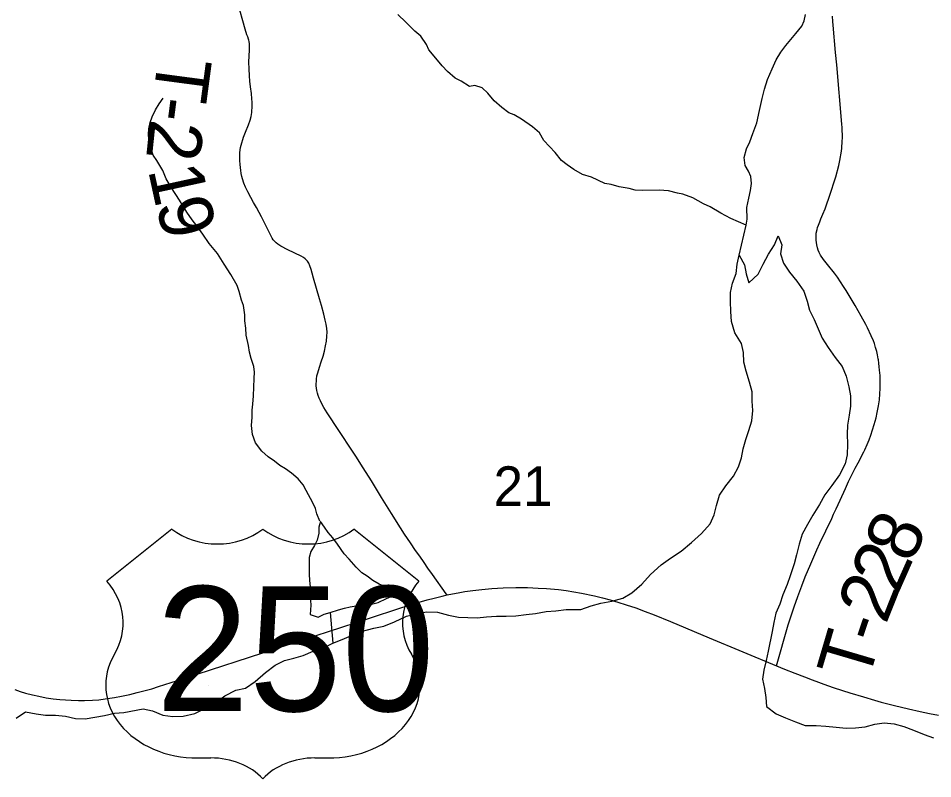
# Model space of a CAD drawing. Extents: x 0 to 34, y 0 to 22.
# Drawn here: x 20.261 to 21.226, y 16.845 to 17.648 of the extents above; entities that cross this region are included whole.
import ezdxf

# ---------------------------------------------------------------- set-up
doc = ezdxf.new("R2010")
doc.units = 0
for name, color, linetype in [('GM_X_Major_Lake', 7, 'Continuous'), ('GM_X_Minor_River', 7, 'Continuous'), ('GM_X_Section_Text', 7, 'Continuous'), ('GM_X_Township_Road', 7, 'Continuous'), ('GM_X_Township_Road_Text', 7, 'Continuous'), ('GM_X_US_Location', 7, 'Continuous'), ('GM_X_US_Route', 7, 'Continuous'), ('GM_X_US_Shield', 7, 'Continuous')]:
    doc.layers.add(name, color=color, linetype=linetype)

msp = doc.modelspace()

# ---------------------------------------------------------------- linework, layer by layer
at = {"layer": 'GM_X_Major_Lake'}
for points in [[(20.85467, 17.02346), (20.86544, 17.02745), (20.87566, 17.03011), (20.8874, 17.0324), (20.89875, 17.03546), (20.90859, 17.04116), (20.91881, 17.05028), (20.92827, 17.06053), (20.93924, 17.07079), (20.94908, 17.07763), (20.96043, 17.08523), (20.9714, 17.09435), (20.982, 17.10384), (20.99108, 17.1141), (20.99523, 17.12359), (20.99788, 17.13345), (21.0009, 17.14408), (21.00771, 17.15395), (21.01565, 17.1642), (21.02094, 17.17408), (21.02434, 17.18356), (21.02585, 17.19305), (21.02887, 17.20291), (21.0319, 17.2124), (21.03492, 17.22265), (21.03605, 17.23365), (21.03528, 17.24351), (21.03528, 17.25338), (21.03262, 17.26361), (21.0292, 17.27537), (21.02655, 17.28485), (21.02616, 17.29509), (21.02426, 17.30457), (21.01706, 17.31556), (21.01364, 17.3277), (21.01288, 17.33832), (21.01249, 17.34894), (21.01249, 17.35842), (21.01475, 17.36829), (21.01853, 17.37853), (21.01966, 17.3884), (21.02154, 17.39788), (21.02723, 17.38765), (21.02913, 17.37817), (21.03179, 17.36869), (21.04162, 17.37781), (21.04692, 17.38843), (21.05259, 17.39868), (21.05902, 17.40855), (21.0628, 17.41804), (21.06659, 17.40856), (21.06546, 17.39908), (21.0685, 17.38922), (21.07494, 17.37975), (21.08252, 17.37027), (21.0901, 17.35966), (21.09351, 17.34904), (21.09579, 17.33956), (21.10072, 17.32971), (21.10527, 17.31985), (21.10944, 17.30999), (21.1155, 17.30014), (21.12308, 17.28953), (21.13028, 17.28005), (21.13483, 17.26982), (21.13749, 17.25882), (21.13939, 17.24934), (21.1394, 17.23834), (21.13789, 17.22885), (21.136, 17.21823), (21.13563, 17.20875), (21.13602, 17.19812), (21.13565, 17.18674), (21.13376, 17.17726), (21.12771, 17.16587), (21.11939, 17.15448), (21.1122, 17.14461), (21.10653, 17.13436), (21.09935, 17.12297), (21.09367, 17.11309), (21.08838, 17.10322), (21.08498, 17.0926), (21.08234, 17.08122), (21.07969, 17.07173), (21.07554, 17.0592), (21.07252, 17.04972), (21.06798, 17.03909), (21.06458, 17.02922), (21.06042, 17.01973), (21.05816, 17.00986), (21.05665, 17.00038), (21.05249, 16.97951), (21.05023, 16.96964), (21.04759, 16.95939), (21.04646, 16.94991), (21.04836, 16.94005), (21.04988, 16.93056), (21.05064, 16.92108), (21.06087, 16.91313), (21.07071, 16.90897), (21.08131, 16.90481)], [(20.61257, 16.99603), (20.62279, 17.00021), (20.63603, 17.00365), (20.64663, 17.00593), (20.65799, 17.0105), (20.67048, 17.01658), (20.68146, 17.01887), (20.69167, 17.02116), (20.70341, 17.0208), (20.71477, 17.0174), (20.72537, 17.01551), (20.74506, 17.01478), (20.7549, 17.01555), (20.7655, 17.01632), (20.77573, 17.01633), (20.78595, 17.01672), (20.79692, 17.01826), (20.80677, 17.01941), (20.81812, 17.02132), (20.82834, 17.02209), (20.83894, 17.02362), (20.84992, 17.02363), (20.85467, 17.02346)], [(20.25865, 16.90875), (20.26849, 16.91521), (20.27985, 16.91333), (20.2897, 16.91182), (20.29992, 16.91183), (20.31052, 16.9107), (20.32112, 16.90844), (20.33134, 16.90807), (20.34156, 16.9096), (20.35178, 16.91151), (20.36238, 16.9138), (20.37222, 16.91457), (20.39266, 16.91838), (20.40251, 16.9165), (20.41349, 16.91196), (20.42409, 16.91045), (20.43469, 16.91084), (20.44718, 16.91351), (20.45853, 16.91922), (20.46837, 16.92454), (20.47897, 16.93214), (20.49032, 16.93822), (20.50054, 16.94051), (20.51076, 16.94735), (20.52173, 16.95685), (20.53195, 16.96483), (20.54179, 16.96977), (20.55163, 16.97206), (20.56147, 16.97472), (20.57207, 16.97929), (20.58191, 16.98272), (20.59289, 16.98804), (20.60273, 16.99184), (20.61257, 16.99603)], [(21.08131, 16.90481), (21.09154, 16.90103), (21.1029, 16.90104), (21.11312, 16.9003), (21.1241, 16.89918), (21.1347, 16.89805), (21.14454, 16.89844), (21.15477, 16.89959), (21.16498, 16.90226), (21.17483, 16.90379), (21.18543, 16.90267), (21.19565, 16.90003), (21.20588, 16.89587), (21.21686, 16.89133), (21.2267, 16.88793)]]:
    msp.add_lwpolyline(points, dxfattribs=at)
at = {"layer": 'GM_X_Minor_River'}
msp.add_line((20.59001, 17.02042), (20.59289, 16.98804), dxfattribs=at)
for points in [[(21.02896, 17.42939), (21.01296, 17.43638), (21.00227, 17.4423), (20.99119, 17.44899), (20.98396, 17.45192), (20.97288, 17.45822), (20.96222, 17.46225), (20.95653, 17.4633), (20.94703, 17.46582), (20.93717, 17.46643), (20.91938, 17.46616), (20.91181, 17.46643), (20.90572, 17.46824), (20.89509, 17.46998), (20.88673, 17.47252), (20.8799, 17.47356), (20.86579, 17.48019), (20.85629, 17.48309), (20.84712, 17.48828), (20.84024, 17.49313), (20.83411, 17.4976), (20.82755, 17.50626), (20.8214, 17.51263), (20.81563, 17.51901), (20.81097, 17.52694), (20.80368, 17.53329), (20.79183, 17.54149), (20.78419, 17.54594), (20.77848, 17.54814), (20.7712, 17.55374), (20.76315, 17.56085), (20.7566, 17.56874), (20.75046, 17.57436), (20.74285, 17.5769), (20.73718, 17.57606), (20.72839, 17.58163), (20.72191, 17.58458), (20.71386, 17.59169), (20.70809, 17.59769), (20.70154, 17.60597), (20.69422, 17.61461), (20.69186, 17.62028), (20.68568, 17.62894), (20.67954, 17.63456), (20.66994, 17.64393), (20.66149, 17.65217)], [(21.02154, 17.39788), (21.02896, 17.42939), (21.03, 17.43588), (21.02982, 17.44805), (21.03195, 17.45798), (21.03373, 17.466), (21.03475, 17.47363), (21.03389, 17.48085), (21.03154, 17.48652), (21.02804, 17.49255), (21.02716, 17.50091), (21.0293, 17.51008), (21.03298, 17.51737), (21.03626, 17.52617), (21.04026, 17.53765), (21.0431, 17.55064), (21.04594, 17.56324), (21.04845, 17.57317), (21.05171, 17.5835), (21.05647, 17.59461), (21.06087, 17.60419), (21.06568, 17.61226), (21.07088, 17.61918), (21.07608, 17.62573), (21.08167, 17.63191), (21.08799, 17.63961), (21.09018, 17.64536), (21.0916, 17.65185)], [(20.57915, 17.11694), (20.57601, 17.1245), (20.57441, 17.13019), (20.57168, 17.13624), (20.56467, 17.14907), (20.56156, 17.15512), (20.55616, 17.16151), (20.54926, 17.16749), (20.54276, 17.17196), (20.53703, 17.17568), (20.53128, 17.18016), (20.52441, 17.18462), (20.51788, 17.19062), (20.51131, 17.19965), (20.50816, 17.20836), (20.50689, 17.21786), (20.50752, 17.22662), (20.50779, 17.23386), (20.50845, 17.24034), (20.50908, 17.2491), (20.50933, 17.25824), (20.50995, 17.26738), (20.51023, 17.27424), (20.50939, 17.28032), (20.50662, 17.28865), (20.505, 17.29547), (20.50377, 17.30231), (20.50134, 17.31331), (20.50085, 17.32053), (20.49998, 17.32851), (20.49989, 17.3346), (20.49861, 17.34448), (20.49626, 17.35015), (20.49385, 17.35925), (20.49187, 17.36569), (20.48526, 17.37739), (20.47829, 17.38832), (20.47093, 17.39963), (20.46245, 17.41016), (20.45549, 17.41995), (20.44931, 17.42861), (20.44429, 17.43501), (20.43887, 17.4433), (20.43112, 17.45574), (20.4226, 17.46893), (20.41678, 17.47836), (20.41325, 17.48706), (20.40704, 17.49763), (20.40317, 17.50328), (20.40078, 17.51124), (20.39876, 17.51996), (20.3983, 17.52566), (20.39859, 17.53137), (20.40002, 17.53786), (20.4022, 17.54399), (20.4055, 17.55127), (20.40957, 17.5578), (20.41365, 17.56357)], [(20.57721, 17.01528), (20.5836, 17.01842), (20.59001, 17.02042), (20.59868, 17.02322), (20.60509, 17.02484), (20.61113, 17.02645), (20.6217, 17.02813), (20.62889, 17.02862), (20.63493, 17.02947), (20.64059, 17.0307), (20.64962, 17.03503), (20.65677, 17.03818), (20.65365, 17.04422), (20.64754, 17.04793), (20.64183, 17.05013), (20.63496, 17.05422), (20.62921, 17.0587), (20.62348, 17.06204), (20.61734, 17.06803), (20.61002, 17.07668), (20.60464, 17.0823), (20.59767, 17.09248), (20.59266, 17.09925), (20.58803, 17.10489), (20.58416, 17.11054), (20.57991, 17.11657), (20.57811, 17.11045), (20.5782, 17.10398), (20.57641, 17.09672), (20.57347, 17.09097), (20.56977, 17.08482), (20.56797, 17.07833), (20.56771, 17.07033), (20.56784, 17.06081), (20.56832, 17.05397), (20.56879, 17.04751)], [(20.56879, 17.04751), (20.56876, 17.03777), (20.56946, 17.02793), (20.56875, 17.01808), (20.57721, 17.01528)]]:
    msp.add_lwpolyline(points, dxfattribs=at)
at = {"layer": 'GM_X_Township_Road'}
for points in [[(20.50277, 17.62901), (20.50222, 17.63047), (20.50036, 17.63638), (20.49228, 17.66533)], [(21.16876, 17.28725), (21.16859, 17.2884), (21.16776, 17.29263), (21.16693, 17.29618), (21.16579, 17.30025), (21.16446, 17.30451), (21.16345, 17.30711), (21.16115, 17.31272), (21.15727, 17.32103), (21.15542, 17.32463), (21.15051, 17.33316), (21.14398, 17.3445), (21.13457, 17.36058), (21.13198, 17.36473), (21.12536, 17.3746), (21.12235, 17.37872), (21.11493, 17.38805), (21.11084, 17.39315), (21.10768, 17.39779), (21.10609, 17.40052), (21.10507, 17.40301), (21.10428, 17.40561), (21.10371, 17.40856), (21.10326, 17.41117), (21.10303, 17.41377), (21.10292, 17.41706), (21.10315, 17.42113), (21.10393, 17.42499), (21.10454, 17.42705), (21.10541, 17.42963), (21.10679, 17.43314), (21.108, 17.43601), (21.11015, 17.44106), (21.11253, 17.44666), (21.11806, 17.46327), (21.12277, 17.47717), (21.12374, 17.48049), (21.12677, 17.49245), (21.12793, 17.49793), (21.1296, 17.50755), (21.13, 17.51074), (21.13057, 17.51817), (21.13067, 17.52173), (21.13039, 17.53263), (21.13016, 17.53627), (21.12476, 17.59899), (21.12348, 17.61194), (21.12087, 17.64057), (21.12071, 17.64455), (21.12036, 17.6501)], [(20.71345, 17.03882), (20.71252, 17.04008), (20.69796, 17.06037), (20.69319, 17.06718), (20.68914, 17.07299), (20.68452, 17.07964), (20.68019, 17.08592), (20.67484, 17.09375), (20.66857, 17.10311), (20.66427, 17.10969), (20.65462, 17.12496), (20.64434, 17.14167), (20.63354, 17.15928), (20.62498, 17.17296), (20.61704, 17.18539), (20.61363, 17.19065), (20.59925, 17.21269), (20.58679, 17.23114), (20.58339, 17.23693), (20.58154, 17.2401), (20.57969, 17.24403), (20.57837, 17.24688), (20.57739, 17.2495), (20.57662, 17.25201), (20.57597, 17.25474), (20.57553, 17.25714), (20.5752, 17.25988), (20.57553, 17.26665), (20.57597, 17.27015), (20.57684, 17.27364), (20.57859, 17.27932), (20.5806, 17.28525), (20.58252, 17.29091), (20.58394, 17.29647), (20.58525, 17.30205), (20.58602, 17.30707), (20.58656, 17.31221), (20.58668, 17.31636), (20.58635, 17.3204), (20.58569, 17.32499), (20.58482, 17.32893), (20.58318, 17.33548), (20.58077, 17.34466), (20.57859, 17.35154), (20.57258, 17.37361), (20.57105, 17.37885), (20.56996, 17.38279), (20.56871, 17.38646), (20.56744, 17.38934), (20.56624, 17.39131), (20.56515, 17.39262), (20.56362, 17.39404), (20.56198, 17.39513), (20.55936, 17.39656), (20.54527, 17.40333), (20.53784, 17.40715), (20.53467, 17.40923), (20.53286, 17.41089), (20.53132, 17.41242), (20.52998, 17.41411), (20.52885, 17.41578), (20.52669, 17.41983), (20.52451, 17.4242), (20.52134, 17.43053), (20.51752, 17.43818), (20.51501, 17.44288), (20.51227, 17.44801), (20.50923, 17.45334), (20.50626, 17.45855), (20.50309, 17.46484), (20.5008, 17.46954), (20.49905, 17.4738), (20.49741, 17.47839), (20.49678, 17.48102), (20.49621, 17.48407), (20.49566, 17.48758), (20.49533, 17.49008), (20.4949, 17.49401), (20.49468, 17.49729), (20.49457, 17.50286), (20.49468, 17.50581), (20.49501, 17.50887), (20.49533, 17.51139), (20.49599, 17.51401), (20.49861, 17.52231), (20.50058, 17.52767), (20.5037, 17.5354), (20.50539, 17.54034), (20.50648, 17.54427), (20.50725, 17.54832), (20.50746, 17.5505), (20.50758, 17.55334), (20.50768, 17.55629), (20.50755, 17.55923), (20.50735, 17.56274), (20.50684, 17.56844), (20.50604, 17.57574), (20.50528, 17.58174), (20.50484, 17.58721), (20.50441, 17.59453), (20.50429, 17.60152), (20.50495, 17.61463), (20.50484, 17.62086), (20.50459, 17.62349), (20.50429, 17.62491), (20.50386, 17.6261), (20.50305, 17.62827), (20.50277, 17.62901)], [(21.061, 16.96389), (21.07346, 17.00737), (21.07612, 17.01566), (21.0797, 17.02631), (21.0835, 17.03703), (21.08777, 17.04852), (21.09147, 17.05801), (21.09722, 17.07187), (21.1037, 17.08649), (21.10697, 17.09348), (21.11939, 17.11946), (21.12144, 17.12409), (21.12405, 17.12979), (21.12829, 17.13904), (21.13385, 17.15139), (21.13718, 17.15864), (21.14433, 17.17273), (21.14739, 17.17828), (21.15341, 17.1899), (21.15448, 17.19223), (21.15684, 17.19773), (21.1588, 17.20269), (21.16061, 17.20761), (21.16421, 17.21891), (21.1662, 17.22593), (21.16753, 17.23162), (21.16887, 17.2386), (21.16978, 17.24511), (21.17033, 17.25115), (21.17059, 17.25685), (21.17066, 17.26411), (21.1704, 17.27049), (21.17001, 17.2764), (21.16965, 17.27985), (21.16925, 17.28379), (21.16876, 17.28725)]]:
    msp.add_lwpolyline(points, dxfattribs=at)
at = {"layer": 'GM_X_US_Route'}
msp.add_lwpolyline([(20.25706, 16.93889), (20.26274, 16.93701), (20.26842, 16.93526), (20.27584, 16.93336), (20.28239, 16.93191), (20.29039, 16.93031), (20.29753, 16.92914), (20.30452, 16.92842), (20.31675, 16.92754), (20.32446, 16.92725), (20.33057, 16.9274), (20.33902, 16.92768), (20.34571, 16.92813), (20.35255, 16.92896), (20.36243, 16.93044), (20.36958, 16.93179), (20.37854, 16.93372), (20.38642, 16.93563), (20.40169, 16.93984), (20.40893, 16.94201), (20.43568, 16.95054), (20.63048, 17.01407), (20.66445, 17.02512), (20.68394, 17.03115), (20.69231, 17.03352), (20.69973, 17.03555), (20.70821, 17.03767), (20.71345, 17.03882), (20.72673, 17.04154), (20.73227, 17.04247), (20.74066, 17.04366), (20.75012, 17.04477), (20.76073, 17.04568), (20.77252, 17.04647), (20.78606, 17.04676), (20.79814, 17.04661), (20.80949, 17.04618), (20.81838, 17.0456), (20.83104, 17.04443), (20.83904, 17.04341), (20.84705, 17.04225), (20.85535, 17.04087), (20.86889, 17.03788), (20.87762, 17.0357), (20.88563, 17.03352), (20.89363, 17.03134), (20.90243, 17.0285), (20.91258, 17.02507), (20.92254, 17.02145), (20.93198, 17.01782), (20.94938, 17.01081), (20.99015, 16.99363), (21.061, 16.96389), (21.06961, 16.96038), (21.0806, 16.95607), (21.09057, 16.95222), (21.09893, 16.94907), (21.1054, 16.94658), (21.11113, 16.94449), (21.12108, 16.94112), (21.13082, 16.93782), (21.13857, 16.93538), (21.15281, 16.93117), (21.16448, 16.92771), (21.17166, 16.92575), (21.18579, 16.92201), (21.2005, 16.91837), (21.21289, 16.91569), (21.22262, 16.91371), (21.23228, 16.91193)], dxfattribs=at)
at = {"layer": 'GM_X_US_Shield'}
for p, q in [((20.42284, 17.10838), (20.35417, 17.05345)), ((20.68376, 17.05345), (20.6151, 17.10838)), ((20.4503, 16.86668), (20.46404, 16.86668)), ((20.5739, 16.86668), (20.58763, 16.86668))]:
    msp.add_line(p, q, dxfattribs=at)
for centre, major_axis, start_param, end_param in [((20.4709, 17.14761), (-0.06866, 0), 0.795399, 2.346194), ((20.56703, 17.14761), (-0.06866, 0), 0.795399, 2.346194), ((20.27543, 17.00934), (0.09613, 0), 5.838949, 6.894067), ((20.76251, 17.00934), (-0.09613, 0), 5.672304, 6.727422), ((20.44923, 16.94358), (0.09613, 0), 2.702327, 4.723529), ((20.5887, 16.94358), (-0.09613, 0), 1.559657, 3.580859), ((20.46404, 16.81175), (-0.06866, 0), 3.785094, 4.712389), ((20.5739, 16.81175), (-0.06866, 0), 4.712389, 5.639684)]:
    msp.add_ellipse(centre, major_axis=major_axis, ratio=0.8, start_param=start_param, end_param=end_param, dxfattribs=at)

# ---------------------------------------------------------------- texts
at = {"layer": 'GM_X_Section_Text'}
msp.add_text('21', height=0.041856, rotation=0.00001, dxfattribs=at).set_placement((20.76247, 17.13283))
at = {"layer": 'GM_X_Township_Road_Text'}
for s, rotation, p in [('T', 262.41781, (20.40889, 17.60965)), ('-', 262.61251, (20.40325, 17.56732)), ('2', 264.11081, (20.40006, 17.54257)), ('1', 282.29144, (20.39757, 17.48821)), ('9', 284.49563, (20.40557, 17.4517)), ('8', 65.51125, (21.20332, 17.07081)), ('2', 66.14952, (21.18924, 17.03895)), ('2', 68.33291, (21.17654, 17.00695)), ('-', 71.4663, (21.1694, 16.9856)), ('T', 73.54007, (21.15753, 16.94536))]:
    msp.add_text(s, height=0.05682, rotation=rotation, dxfattribs=at).set_placement(p)
at = {"layer": 'GM_X_US_Location'}
for s, p in [('0', (20.51907, 16.98194)), ('/', (20.51908, 16.98194))]:
    msp.add_text(s, height=0.000189, dxfattribs=at).set_placement(p)
msp.add_text('250', height=0.000189, rotation=0.00001, dxfattribs=at).set_placement((20.46081, 16.94274))
at = {"layer": 'GM_X_US_Shield'}
msp.add_text('250', height=0.131836, dxfattribs=at).set_placement((20.40622, 16.91612))

doc.saveas('drawing.dxf')
